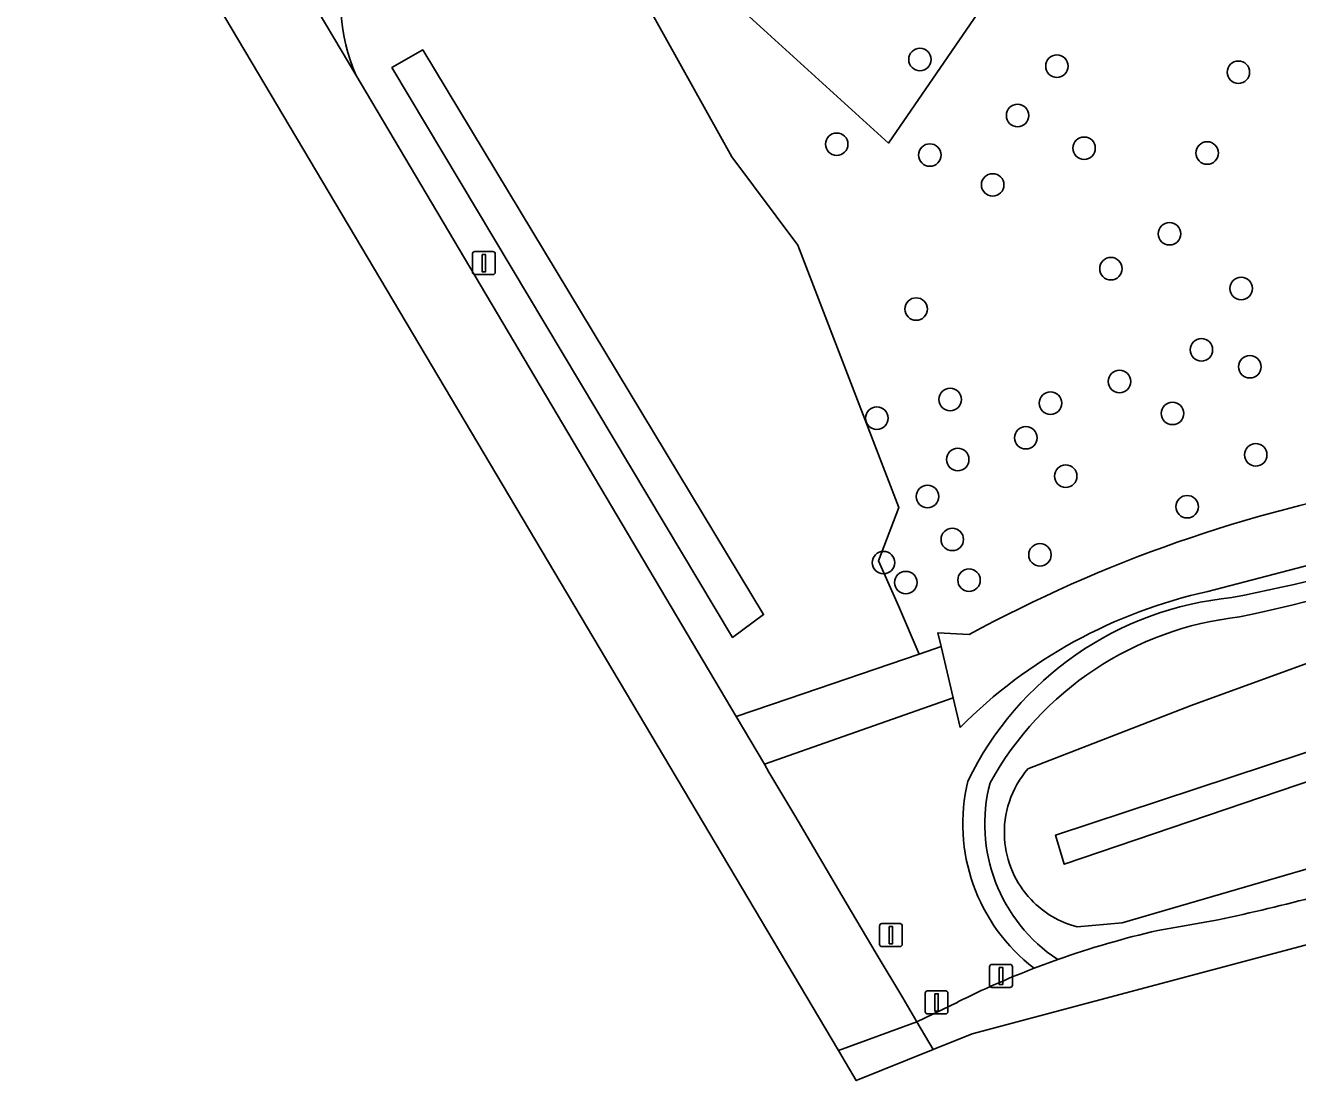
# Model space of a CAD drawing. Extents: x 156661 to 157576, y 383570 to 384425.
# Drawn here: x 156774.7 to 156830, y 383629.8 to 383675.7 of the extents above; entities that cross this region are included whole.
import ezdxf

# ---------------------------------------------------------------- set-up
doc = ezdxf.new("R2010")
doc.units = 0
for name, color, linetype in [('IMGEO_Boom', 7, 'Continuous'), ('IMGEO_Fietspad_gesloten', 7, 'Continuous'), ('IMGEO_Groenvoorziening', 7, 'Continuous'), ('IMGEO_Lichtmast', 7, 'Continuous'), ('IMGEO_Loofbos', 7, 'Continuous'), ('IMGEO_Oever', 7, 'Continuous'), ('IMGEO_OVBaan_gesloten', 7, 'Continuous'), ('IMGEO_Rijbaan_lokaal_halfverhard', 7, 'Continuous'), ('IMGEO_Verkeersbordpaal', 7, 'Continuous'), ('IMGEO_Verkeersregelinstallatiepaal', 7, 'Continuous'), ('IMGEO_Voetpad_onverhard', 7, 'Continuous'), ('IMGEO_Waterloop', 7, 'Continuous')]:
    doc.layers.add(name, color=color, linetype=linetype)

msp = doc.modelspace()

# ---------------------------------------------------------------- linework, layer by layer
at = {"layer": 'IMGEO_Boom'}
for centre in [(156813.569, 383674.224), (156819.524, 383673.939), (156827.411, 383673.671), (156817.814, 383671.79), (156809.95, 383670.542), (156820.703, 383670.368), (156813.997, 383670.074), (156826.056, 383670.162), (156816.73, 383668.775), (156824.419, 383666.653), (156821.871, 383665.135), (156827.532, 383664.27), (156813.402, 383663.381), (156825.803, 383661.609), (156827.911, 383660.874), (156822.241, 383660.229), (156814.883, 383659.45), (156819.244, 383659.289), (156824.548, 383658.845), (156811.694, 383658.639), (156818.172, 383657.787), (156828.165, 383657.041), (156815.211, 383656.839), (156819.905, 383656.12), (156813.897, 383655.233), (156825.185, 383654.79), (156814.975, 383653.369), (156818.786, 383652.698), (156811.982, 383652.359), (156812.956, 383651.491), (156815.702, 383651.599)]:
    msp.add_circle(centre, 0.489, dxfattribs=at)
at = {"layer": 'IMGEO_Fietspad_gesloten'}
for points in [[(156814.146, 383631.2), (156815.837, 383631.883), (156834.283, 383636.784), (156890.51, 383656.905), (156987.614, 383691.452), (157028.164, 383705.879), (157137.245, 383744.942), (157148.477, 383753.681), (157148.477, 383753.681), (157137.603, 383747.874), (157135.741, 383746.906), (157131.659, 383745.024), (157124.316, 383742.329), (157106.607, 383736.027), (157043.505, 383713.393), (157004.587, 383699.362), (157000, 383697.708), (156979.952, 383690.478), (156918.071, 383668.489), (156845.491, 383642.469), (156835.125, 383639.074)], [(156826.527, 383636.832), (156823.913, 383636.37)], [(156819.563, 383635.107), (156818.533, 383634.729)], [(156815.216, 383633.263), (156813.436, 383632.398), (156814.146, 383631.2)]]:
    msp.add_lwpolyline(points, dxfattribs=at)
for centre, radius, start, end in [((156804.378, 383739.38), 104.913, 282.18786, 287.04195), ((156832.518, 383598.61), 38.729, 102.8378, 109.5429), ((156831.64, 383600.587), 36.572, 111.0018, 116.6857)]:
    msp.add_arc(centre, radius, start, end, dxfattribs=at)
at = {"layer": 'IMGEO_Groenvoorziening'}
for points in [[(157159.487, 383762.119), (157154.275, 383759.365), (157142.789, 383754.166), (157133.56, 383749.423), (157126.9, 383746.552), (157115.728, 383742.47), (157107.787, 383738.978), (157094.278, 383733.558), (156957.482, 383683.788), (156832.306, 383639.603), (156822.356, 383636.711), (156820.4, 383636.526)], [(156818.26, 383643.396), (156825.36, 383646.147), (157071.884, 383735.813)], [(156808.253, 383666.154), (156805.384, 383669.997), (156800.871, 383678.126), (156797.724, 383682.959), (156796.698, 383685.325), (156796.17, 383685.2), (156795.007, 383684.852)], [(156789.045, 383673.563), (156805.586, 383645.671), (156807.842, 383646.441), (156813.531, 383648.382), (156812.641, 383650.477), (156811.77, 383652.444), (156812.652, 383654.758), (156808.253, 383666.154)], [(156859.944, 383663.301), (156859.42, 383663.075), (156845.752, 383657.646), (156835.02, 383653.604), (156835.072, 383653.446), (156826.087, 383651.105)], [(156826.087, 383651.105), (156835.072, 383653.446), (156835.02, 383653.604)], [(156815.704, 383649.229), (156814.349, 383649.308), (156814.49, 383648.709), (156815.016, 383646.479), (156815.318, 383645.2)], [(156815.318, 383645.2), (156815.016, 383646.479), (156806.817, 383643.596), (156807.003, 383643.255), (156808.136, 383641.373), (156810.177, 383637.898), (156811.672, 383635.376), (156812.819, 383633.44), (156813.436, 383632.398), (156815.216, 383633.263)], [(156823.913, 383636.37), (156826.527, 383636.832)]]:
    msp.add_lwpolyline(points, dxfattribs=at)
for points in [[(156851.035, 383696.577), (156850.318, 383697.844), (156846.564, 383696.912), (156841.296, 383696.448), (156836.394, 383694.833), (156831.032, 383691.49), (156822.82, 383688.658), (156814.685, 383685.529), (156811.541, 383685.607), (156806.933, 383683.631), (156804.854, 383680.714), (156804.91, 383679.586), (156805.034, 383677.117), (156812.197, 383670.594), (156817.681, 383678.566), (156822.873, 383683.127), (156829.925, 383686.236), (156833.745, 383685.887), (156841.043, 383686.644), (156853.487, 383692.243)], [(156791.955, 383674.641), (156790.612, 383673.872), (156805.423, 383649.106), (156806.771, 383650.104)], [(156806.771, 383650.104), (156805.423, 383649.106), (156790.612, 383673.872), (156791.955, 383674.641)], [(156815.016, 383646.479), (156814.49, 383648.709), (156813.531, 383648.382), (156807.842, 383646.441), (156805.586, 383645.671), (156806.817, 383643.596)]]:
    msp.add_lwpolyline(points, close=True, dxfattribs=at)
for centre, radius, start, end in [((156795.917, 383676.598), 7.513, 122.0569, 203.8259), ((156803.59, 383760.038), 112.6, 282.24105, 301.11745), ((156806.299, 383755.112), 106.335, 281.29785, 300.2976), ((156844.786, 383595.886), 60.756, 99.91561, 118.59868), ((156830.735, 383629.856), 21.751, 102.3385, 135.1363), ((156830.735, 383629.856), 21.751, 102.3385, 135.1363), ((156828.491, 383636.626), 14.277, 95.4652, 154.0776), ((156829.011, 383635.899), 14.183, 96.2602, 150.9149), ((156821.482, 383640.632), 4.245, 139.3778, 183.7297), ((156823.35, 383641.015), 7.92, 166.4773, 232.5375), ((156823.449, 383641.005), 7.063, 165.3292, 236.6219), ((156821.469, 383640.627), 4.232, 183.6665, 223.5081), ((156804.378, 383739.38), 104.913, 282.18786, 287.04195), ((156821.484, 383640.632), 4.246, 223.4176, 255.2041), ((156832.518, 383598.61), 38.729, 102.8378, 109.5429), ((156831.64, 383600.587), 36.572, 111.0018, 116.6857)]:
    msp.add_arc(centre, radius, start, end, dxfattribs=at)
at = {"layer": 'IMGEO_Lichtmast'}
for p, q in [((156794.216, 383665.875), (156795.006, 383665.875)), ((156795.006, 383665.875), (156794.216, 383665.875)), ((156794.116, 383664.975), (156794.116, 383665.775)), ((156794.116, 383665.775), (156794.116, 383664.975)), ((156795.106, 383665.775), (156795.106, 383664.975)), ((156795.106, 383664.975), (156795.106, 383665.775)), ((156795.006, 383664.875), (156794.216, 383664.875)), ((156794.216, 383664.875), (156795.006, 383664.875))]:
    msp.add_line(p, q, dxfattribs=at)
msp.add_lwpolyline([(156794.536, 383665.75), (156794.686, 383665.75), (156794.686, 383665), (156794.536, 383665), (156794.536, 383665.75)], dxfattribs=at)
for centre, start, end in [((156794.216, 383665.775), 90, 180), ((156794.216, 383665.775), 90, 180), ((156795.006, 383665.775), 0, 90), ((156795.006, 383665.775), 360, 90), ((156794.216, 383664.975), 180, 270), ((156794.216, 383664.975), 180, 270), ((156795.006, 383664.975), 270, 0), ((156795.006, 383664.975), 270, 0)]:
    msp.add_arc(centre, 0.1, start, end, dxfattribs=at)
at = {"layer": 'IMGEO_Loofbos'}
msp.add_lwpolyline([(156833.745, 383685.887), (156829.925, 383686.236), (156822.873, 383683.127), (156817.681, 383678.566), (156812.197, 383670.594), (156805.034, 383677.117), (156804.91, 383679.586), (156800.871, 383678.126), (156805.384, 383669.997), (156808.253, 383666.154), (156812.652, 383654.758), (156811.77, 383652.444), (156812.641, 383650.477), (156813.531, 383648.382), (156814.49, 383648.709), (156814.349, 383649.308), (156815.704, 383649.229)], dxfattribs=at)
msp.add_arc((156844.786, 383595.886), 60.756, 99.91561, 118.59868, dxfattribs=at)
at = {"layer": 'IMGEO_Oever'}
for points in [[(157081.61, 383734.599), (157114.518, 383747.758), (157125.611, 383751.99), (157134.531, 383755.878), (157151.239, 383765.153), (157148.728, 383769.939), (157143.735, 383766.754), (157131.645, 383758.9), (157127.938, 383756.461), (157124.632, 383755.117), (157115.128, 383751.654), (157105.656, 383748.017), (157097.576, 383744.468), (157071.884, 383735.813), (156825.36, 383646.147), (156818.26, 383643.396)], [(156850.23, 383649.574), (156819.843, 383639.247), (156819.457, 383640.511), (156833.192, 383645.043)], [(156820.4, 383636.526), (156822.356, 383636.711), (156832.306, 383639.603)]]:
    msp.add_lwpolyline(points, dxfattribs=at)
for centre, radius, start, end in [((156821.482, 383640.632), 4.245, 139.3778, 183.7297), ((156821.469, 383640.627), 4.232, 183.6665, 223.5081), ((156821.484, 383640.632), 4.246, 223.4176, 255.2041)]:
    msp.add_arc(centre, radius, start, end, dxfattribs=at)
at = {"layer": 'IMGEO_OVBaan_gesloten'}
for points in [[(156810.026, 383631.152), (156813.436, 383632.398), (156812.819, 383633.44), (156811.672, 383635.376), (156810.177, 383637.898), (156808.136, 383641.373), (156807.003, 383643.255), (156806.817, 383643.596), (156805.586, 383645.671), (156789.045, 383673.563), (156786.773, 383677.395), (156782.008, 383685.418), (156781.1, 383686.905), (156780.195, 383688.477), (156778.033, 383692.126), (156774.683, 383690.665)], [(156810.026, 383631.152), (156810.8, 383629.849), (156814.146, 383631.2), (156813.436, 383632.398)]]:
    msp.add_lwpolyline(points, close=True, dxfattribs=at)
at = {"layer": 'IMGEO_Rijbaan_lokaal_halfverhard'}
msp.add_lwpolyline([(156781.1, 383686.905), (156782.008, 383685.418), (156786.773, 383677.395), (156789.045, 383673.563)], dxfattribs=at)
msp.add_arc((156795.917, 383676.598), 7.513, 122.0569, 203.8259, dxfattribs=at)
at = {"layer": 'IMGEO_Verkeersbordpaal'}
for p, q in [((156811.812, 383635.768), (156811.812, 383636.568)), ((156811.812, 383636.568), (156811.812, 383635.768)), ((156811.912, 383636.668), (156812.702, 383636.668)), ((156812.702, 383636.668), (156811.912, 383636.668)), ((156812.802, 383636.568), (156812.802, 383635.768)), ((156812.802, 383635.768), (156812.802, 383636.568)), ((156812.702, 383635.668), (156811.912, 383635.668)), ((156811.912, 383635.668), (156812.702, 383635.668)), ((156816.695, 383634.894), (156817.485, 383634.894)), ((156817.485, 383634.894), (156816.695, 383634.894)), ((156816.595, 383633.994), (156816.595, 383634.794)), ((156816.595, 383634.794), (156816.595, 383633.994)), ((156817.585, 383634.794), (156817.585, 383633.994)), ((156817.585, 383633.994), (156817.585, 383634.794)), ((156817.485, 383633.894), (156816.695, 383633.894)), ((156816.695, 383633.894), (156817.485, 383633.894))]:
    msp.add_line(p, q, dxfattribs=at)
for points in [[(156812.232, 383636.543), (156812.382, 383636.543), (156812.382, 383635.793), (156812.232, 383635.793), (156812.232, 383636.543)], [(156817.015, 383634.769), (156817.165, 383634.769), (156817.165, 383634.019), (156817.015, 383634.019), (156817.015, 383634.769)]]:
    msp.add_lwpolyline(points, dxfattribs=at)
for centre, start, end in [((156811.912, 383636.568), 90, 180), ((156811.912, 383636.568), 90, 180), ((156812.702, 383636.568), 0, 90), ((156812.702, 383636.568), 360, 90), ((156811.912, 383635.768), 180, 270), ((156811.912, 383635.768), 180, 270), ((156812.702, 383635.768), 270, 0), ((156812.702, 383635.768), 270, 0), ((156816.695, 383634.794), 90, 180), ((156816.695, 383634.794), 90, 180), ((156817.485, 383634.794), 0, 90), ((156817.485, 383634.794), 360, 90), ((156816.695, 383633.994), 180, 270), ((156816.695, 383633.994), 180, 270), ((156817.485, 383633.994), 270, 0), ((156817.485, 383633.994), 270, 0)]:
    msp.add_arc(centre, 0.1, start, end, dxfattribs=at)
at = {"layer": 'IMGEO_Verkeersregelinstallatiepaal'}
for p, q in [((156813.897, 383633.746), (156814.687, 383633.746)), ((156814.687, 383633.746), (156813.897, 383633.746)), ((156813.797, 383632.846), (156813.797, 383633.646)), ((156813.797, 383633.646), (156813.797, 383632.846)), ((156814.787, 383633.646), (156814.787, 383632.846)), ((156814.787, 383632.846), (156814.787, 383633.646)), ((156814.687, 383632.746), (156813.897, 383632.746)), ((156813.897, 383632.746), (156814.687, 383632.746))]:
    msp.add_line(p, q, dxfattribs=at)
msp.add_lwpolyline([(156814.217, 383633.621), (156814.367, 383633.621), (156814.367, 383632.871), (156814.217, 383632.871), (156814.217, 383633.621)], dxfattribs=at)
for centre, start, end in [((156813.897, 383633.646), 90, 180), ((156813.897, 383633.646), 90, 180), ((156814.687, 383633.646), 0, 90), ((156814.687, 383633.646), 360, 90), ((156813.897, 383632.846), 180, 270), ((156813.897, 383632.846), 180, 270), ((156814.687, 383632.846), 270, 0), ((156814.687, 383632.846), 270, 0)]:
    msp.add_arc(centre, 0.1, start, end, dxfattribs=at)
at = {"layer": 'IMGEO_Voetpad_onverhard'}
msp.add_lwpolyline([(156818.533, 383634.729), (156819.563, 383635.107)], dxfattribs=at)
for centre, radius, start, end in [((156803.59, 383760.038), 112.6, 282.24105, 301.11745), ((156806.299, 383755.112), 106.335, 281.29785, 300.2976), ((156828.491, 383636.626), 14.277, 95.4652, 154.0776), ((156829.011, 383635.899), 14.183, 96.2602, 150.9149), ((156823.35, 383641.015), 7.92, 166.4773, 232.5375), ((156823.449, 383641.005), 7.063, 165.3292, 236.6219)]:
    msp.add_arc(centre, radius, start, end, dxfattribs=at)
at = {"layer": 'IMGEO_Waterloop'}
msp.add_lwpolyline([(156833.192, 383645.043), (156819.457, 383640.511), (156819.843, 383639.247), (156850.23, 383649.574)], dxfattribs=at)

doc.saveas('drawing.dxf')
